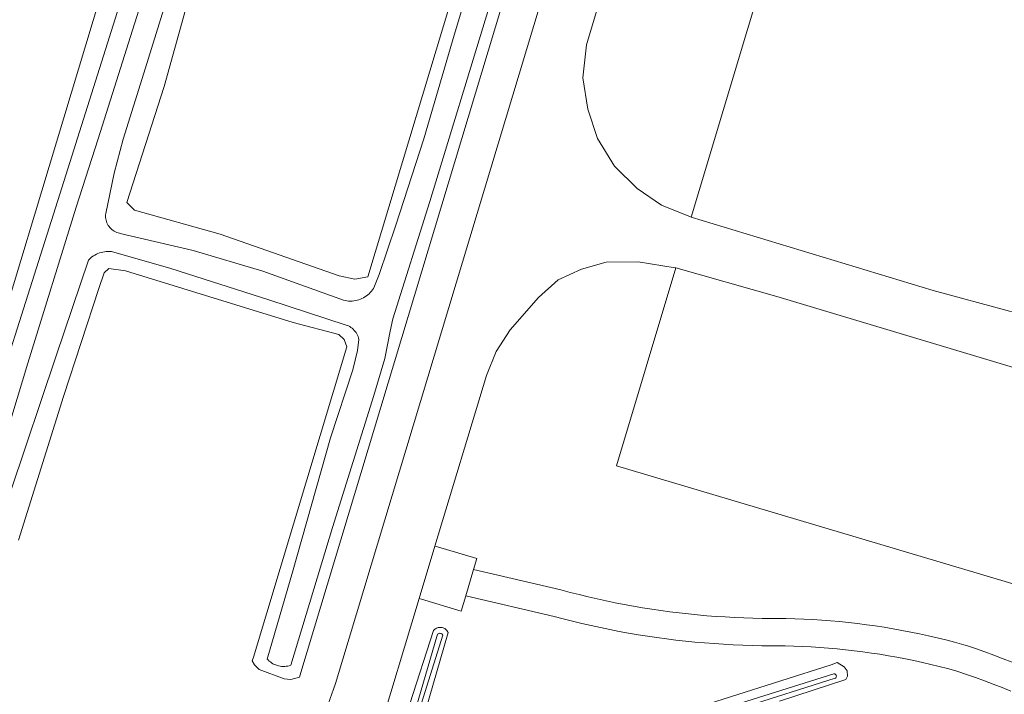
# Model space of a CAD drawing. Header units: metres. Extents: x 250001 to 257773, y 598992 to 609118.
# Tile 610 of 656: x 253682 to 253826, y 606099 to 606197. Entities that reach past the tile are written whole.
import ezdxf
from ezdxf.lldxf.tags import DXFTag

# ---------------------------------------------------------------- set-up
doc = ezdxf.new("R2010")
doc.units = ezdxf.units.M
for name, color, linetype, lineweight in [('B-WE-GR-GROENVOORZIENING-GV', 252, 'Continuous', 18), ('B-WE-IE-TERREINAFSCHEIDING_KUNSTMATIG_HEKWERK-G', 252, 'IE-TERREINAFSCHEIDING-KUNSTMATIG', 18), ('B-WE-KG-GRENS_PERCEEL-G', 150, 'KG-PERCEEL', 18), ('B-WE-OG-TERREIN_ONBEGROEID-GV', 252, 'Continuous', 18), ('B-WE-OG-WATER-GV', 252, 'Continuous', 18), ('B-WE-OG-WATER_SLOOT-GV', 252, 'Continuous', 18), ('B-WE-VH-VERHARDING_GESLOTEN-GV', 252, 'Continuous', 18), ('B-WE-VH-VERHARDING_OPEN-GV', 252, 'Continuous', 18), ('X-XX-AL-REFERENTIE-G', 7, 'Continuous', 18)]:
    doc.layers.add(name, color=color, linetype=linetype, lineweight=lineweight)
doc.styles.get("Standard").update_dxf_attribs({"font": 'NLCS-ISO.ttf'})
doc.linetypes.add('IE-TERREINAFSCHEIDING-KUNSTMATIG', pattern='A,4,[82,NLCS.shx,S=0.75,R=90,X=0,Y=0],4,-2', length=10)
tags = doc.linetypes.add('KG-PERCEEL', pattern='A,5.5,-2,["P",Standard,S=1.8,R=0,X=-0.5,Y=-0.9],-2,5.5,-2,[5,NLCS.SHX,S=0.75,R=0,X=0,Y=0],-2', length=19).pattern_tags.tags
tags[6] = DXFTag(74, 10)

# ---------------------------------------------------------------- blocks, each defined once
blk = doc.blocks.new('BS2021-132-Xref-KAD-20210617')
at = {"layer": 'B-WE-KG-GRENS_PERCEEL-G', "flags": 128}
blk.add_lwpolyline([(253946.01, 607270.08), (253930.49, 607253.25), (253937.27, 607009.28), (253663.87, 606101.65), (253650.32, 606086.26)], dxfattribs=at)
blk = doc.blocks.new('BS2021-132-Xref-BGT-GRIJS-20210617-aangepast')
at = {"layer": 'B-WE-GR-GROENVOORZIENING-GV', "flags": 128}
for points in [[(253727.376, 606098.073), (253727.864, 606099.478), (253728.141, 606100.278), (253783.967, 606285.685)], [(253788.34, 606272.423), (253764.828, 606193.695), (253764.268, 606188.864), (253765.015, 606184.301), (253766.411, 606179.978), (253768.903, 606175.964), (253772.246, 606172.669), (253775.789, 606170.247), (253780.004, 606168.537), (253780.12, 606168.502), (253821.134, 606305.282)], [(253821.134, 606305.282), (253780.12, 606168.502), (253815.496, 606157.777), (253826.66, 606154.713), (253827.861, 606154.69), (253831.686, 606155.961), (253836.669, 606159.382), (253837.25, 606160.224), (253844.094, 606182.467), (253855.071, 606219.18)], [(253674.41, 606129.52), (253687.85, 606171.84), (253697.42, 606202.16)], [(253707.78, 606204.46), (253703.1, 606187.58), (253697.631, 606170.644), (253698.742, 606169.487), (253711.303, 606166.008), (253728.652, 606159.922), (253730.952, 606159.437), (253732.886, 606159.741), (253771.902, 606289.317)], [(253778.892, 606287.213), (253723.095, 606101.902), (253722.856, 606101.212), (253721.602, 606100.865), (253720.656, 606100.96), (253716.965, 606102.337), (253716.319, 606103.008), (253715.958, 606103.601), (253716.147, 606104.147), (253729.815, 606149.539), (253729.395, 606150.574), (253728.623, 606151.304), (253721.935, 606153.067), (253697.462, 606160.615), (253695.028, 606160.993), (253694.31, 606160.363), (253693.57, 606158.07), (253688.41, 606142.27), (253681.83, 606121.27)], [(253836.477, 606112.07), (253769.209, 606132.115), (253777.886, 606161.052), (253777.769, 606161.085), (253772.373, 606161.969), (253767.716, 606161.899), (253764.085, 606160.891), (253760.703, 606159.336), (253757.817, 606156.73), (253753.645, 606151.988), (253751.636, 606148.856), (253750.187, 606145.345), (253742.664, 606120.389), (253743.049, 606120.262), (253748.806, 606118.587), (253748.316, 606116.949), (253761.088, 606113.976), (253762.437, 606113.617), (253763.747, 606113.283), (253765.061, 606112.964), (253766.379, 606112.661), (253767.7, 606112.372), (253769.024, 606112.099), (253770.351, 606111.841), (253771.681, 606111.598), (253773.014, 606111.37), (253774.349, 606111.157), (253775.687, 606110.96), (253777.026, 606110.778), (253778.368, 606110.612), (253779.712, 606110.46), (253781.057, 606110.325), (253782.403, 606110.204), (253783.751, 606110.1), (253785.101, 606110.01), (253786.451, 606109.936), (253787.801, 606109.877), (253789.153, 606109.834), (253790.505, 606109.806), (253791.866, 606109.794), (253792.634, 606109.793), (253793.943, 606109.776), (253795.257, 606109.743), (253796.571, 606109.694), (253797.884, 606109.628), (253799.196, 606109.545), (253800.506, 606109.446), (253801.815, 606109.33), (253803.123, 606109.197), (253804.429, 606109.048), (253805.733, 606108.882), (253807.035, 606108.7), (253808.334, 606108.502), (253809.631, 606108.287), (253810.925, 606108.055), (253812.216, 606107.808), (253813.504, 606107.543), (253814.788, 606107.263), (253816.068, 606106.967), (253817.345, 606106.654), (253818.618, 606106.325), (253819.966, 606105.958), (253820.344, 606105.833), (253821.685, 606105.379), (253823.03, 606104.907), (253824.37, 606104.418), (253825.703, 606103.915), (253827.031, 606103.396)], [(253826.831, 606099.162), (253825.552, 606099.679), (253824.268, 606100.181), (253822.978, 606100.668), (253821.682, 606101.141), (253820.381, 606101.598), (253819.075, 606102.04), (253818.812, 606102.127), (253817.592, 606102.459), (253816.369, 606102.775), (253815.141, 606103.076), (253813.91, 606103.361), (253812.675, 606103.63), (253811.437, 606103.884), (253810.196, 606104.122), (253808.952, 606104.345), (253807.705, 606104.552), (253806.456, 606104.742), (253805.204, 606104.918), (253803.95, 606105.077), (253802.695, 606105.22), (253801.437, 606105.347), (253800.179, 606105.459), (253798.918, 606105.554), (253797.657, 606105.634), (253796.395, 606105.698), (253795.132, 606105.745), (253793.868, 606105.777), (253792.605, 606105.793), (253791.843, 606105.794), (253790.446, 606105.807), (253789.048, 606105.835), (253787.651, 606105.88), (253786.254, 606105.941), (253784.859, 606106.017), (253783.464, 606106.11), (253782.07, 606106.218), (253780.678, 606106.343), (253779.287, 606106.483), (253777.898, 606106.639), (253776.511, 606106.812), (253775.126, 606106.999), (253773.743, 606107.203), (253772.362, 606107.423), (253770.985, 606107.659), (253769.609, 606107.91), (253768.237, 606108.177), (253766.868, 606108.459), (253765.503, 606108.758), (253764.141, 606109.071), (253762.782, 606109.401), (253761.428, 606109.746), (253760.119, 606110.095), (253747.167, 606113.11), (253746.498, 606110.874), (253740.724, 606112.626), (253740.357, 606112.736), (253734.068, 606091.873)], [(253739, 606097.293), (253742.466, 606108.015), (253742.559, 606108.122), (253742.663, 606108.217), (253742.777, 606108.3), (253742.901, 606108.369), (253743.031, 606108.424), (253743.166, 606108.464), (253743.306, 606108.488), (253743.446, 606108.497), (253743.587, 606108.489), (253743.727, 606108.466), (253743.863, 606108.427), (253743.993, 606108.373), (253744.117, 606108.304), (253744.232, 606108.222), (253744.337, 606108.128), (253744.43, 606108.022), (253744.511, 606107.907), (253744.579, 606107.782), (253744.603, 606107.728), (253737.563, 606083.326)], [(253778.5, 606096.01), (253800.57, 606103.02), (253801.471, 606103.337), (253802.492, 606102.746), (253802.906, 606102.145), (253802.976, 606101.347), (253802.745, 606100.858), (253793.02, 606097.68)]]:
    blk.add_lwpolyline(points, dxfattribs=at)
blk.add_lwpolyline([(253792.629, 606156.9), (253777.886, 606161.052), (253769.209, 606132.115), (253836.477, 606112.07), (253841.361, 606110.587), (253850.195, 606139.461), (253841.339, 606142.241)], close=True, dxfattribs=at)
at = {"layer": 'B-WE-IE-TERREINAFSCHEIDING_KUNSTMATIG_HEKWERK-G', "flags": 128}
for points in [[(253780.12, 606168.502), (253821.134, 606305.282), (253869.622, 606466.852), (253978.004, 606434.242), (253979.668, 606439.676)], [(253836.477, 606112.07), (253769.209, 606132.115), (253777.886, 606161.052)]]:
    blk.add_lwpolyline(points, dxfattribs=at)
at = {"layer": 'B-WE-OG-TERREIN_ONBEGROEID-GV', "flags": 128}
blk.add_lwpolyline([(253827.031, 606103.396), (253825.703, 606103.915), (253824.37, 606104.418), (253823.03, 606104.907), (253821.685, 606105.379), (253820.344, 606105.833), (253819.966, 606105.958), (253818.618, 606106.325), (253817.345, 606106.654), (253816.068, 606106.967), (253814.788, 606107.263), (253813.504, 606107.543), (253812.216, 606107.808), (253810.925, 606108.055), (253809.631, 606108.287), (253808.334, 606108.502), (253807.035, 606108.7), (253805.733, 606108.882), (253804.429, 606109.048), (253803.123, 606109.197), (253801.815, 606109.33), (253800.506, 606109.446), (253799.196, 606109.545), (253797.884, 606109.628), (253796.571, 606109.694), (253795.257, 606109.743), (253793.943, 606109.776), (253792.634, 606109.793), (253791.866, 606109.794), (253790.505, 606109.806), (253789.153, 606109.834), (253787.801, 606109.877), (253786.451, 606109.936), (253785.101, 606110.01), (253783.751, 606110.1), (253782.403, 606110.204), (253781.057, 606110.325), (253779.712, 606110.46), (253778.368, 606110.612), (253777.026, 606110.778), (253775.687, 606110.96), (253774.349, 606111.157), (253773.014, 606111.37), (253771.681, 606111.598), (253770.351, 606111.841), (253769.024, 606112.099), (253767.7, 606112.372), (253766.379, 606112.661), (253765.061, 606112.964), (253763.747, 606113.283), (253762.437, 606113.617), (253761.088, 606113.976), (253748.316, 606116.949), (253747.167, 606113.11), (253760.119, 606110.095), (253761.428, 606109.746), (253762.782, 606109.401), (253764.141, 606109.071), (253765.503, 606108.758), (253766.868, 606108.459), (253768.237, 606108.177), (253769.609, 606107.91), (253770.985, 606107.659), (253772.362, 606107.423), (253773.743, 606107.203), (253775.126, 606106.999), (253776.511, 606106.812), (253777.898, 606106.639), (253779.287, 606106.483), (253780.678, 606106.343), (253782.07, 606106.218), (253783.464, 606106.11), (253784.859, 606106.017), (253786.254, 606105.941), (253787.651, 606105.88), (253789.048, 606105.835), (253790.446, 606105.807), (253791.843, 606105.794), (253792.605, 606105.793), (253793.868, 606105.777), (253795.132, 606105.745), (253796.395, 606105.698), (253797.657, 606105.634), (253798.918, 606105.554), (253800.179, 606105.459), (253801.437, 606105.347), (253802.695, 606105.22), (253803.95, 606105.077), (253805.204, 606104.918), (253806.456, 606104.742), (253807.705, 606104.552), (253808.952, 606104.345), (253810.196, 606104.122), (253811.437, 606103.884), (253812.675, 606103.63), (253813.91, 606103.361), (253815.141, 606103.076), (253816.369, 606102.775), (253817.592, 606102.459), (253818.812, 606102.127), (253819.075, 606102.04), (253820.381, 606101.598), (253821.682, 606101.141), (253822.978, 606100.668), (253824.268, 606100.181), (253825.552, 606099.679), (253826.831, 606099.162)], dxfattribs=at)
at = {"layer": 'B-WE-OG-WATER-GV', "flags": 128}
for points in [[(253700.56, 606202.518), (253693.467, 606179.942), (253690.225, 606169.94), (253683.167, 606147.128), (253676.74, 606125.975)], [(253680.66, 606128.315), (253687.314, 606148.22), (253692.033, 606162.2), (253692.167, 606162.338), (253692.352, 606162.508), (253692.547, 606162.666), (253692.752, 606162.811), (253692.966, 606162.943), (253693.187, 606163.061), (253693.416, 606163.164), (253693.651, 606163.253), (253693.891, 606163.327), (253694.136, 606163.385), (253694.383, 606163.428), (253694.633, 606163.454), (253694.884, 606163.465), (253695.135, 606163.46), (253695.385, 606163.439), (253704.065, 606160.998), (253718.383, 606156.383), (253729.706, 606152.71), (253729.832, 606152.662), (253730.028, 606152.574), (253730.216, 606152.472), (253730.397, 606152.355), (253730.568, 606152.226), (253730.729, 606152.084), (253730.879, 606151.931), (253731.017, 606151.767), (253731.143, 606151.593), (253731.256, 606151.41), (253731.354, 606151.22), (253731.438, 606151.022), (253731.507, 606150.819), (253731.561, 606150.611), (253731.352, 606148.972), (253730.695, 606146.181), (253727.385, 606136.229), (253721.877, 606116.585), (253718.163, 606103.861), (253718.284, 606103.729), (253718.446, 606103.574), (253718.619, 606103.43), (253718.801, 606103.3), (253718.993, 606103.182), (253719.192, 606103.079), (253719.398, 606102.99), (253719.61, 606102.916), (253719.827, 606102.857), (253720.047, 606102.813), (253720.27, 606102.786), (253720.495, 606102.775), (253720.719, 606102.779), (253720.943, 606102.799), (253721.164, 606102.836), (253721.383, 606102.888), (253721.597, 606102.955), (253727.693, 606123.092), (253733.76, 606142.419), (253735.362, 606147.8), (253736.146, 606151.791), (253736.505, 606153.634), (253741.929, 606170.794), (253750.554, 606199.055)], [(253748.899, 606206.559), (253745.233, 606194.273), (253741.04, 606179.958), (253736.954, 606167.299), (253734.536, 606160.122), (253733.722, 606158.141), (253733.677, 606158.066), (253733.537, 606157.857), (253733.384, 606157.657), (253733.219, 606157.468), (253733.042, 606157.289), (253732.854, 606157.122), (253732.656, 606156.967), (253732.449, 606156.826), (253732.232, 606156.697), (253732.008, 606156.583), (253731.778, 606156.483), (253731.541, 606156.398), (253731.3, 606156.328), (253731.054, 606156.274), (253730.806, 606156.235), (253730.555, 606156.212), (253730.304, 606156.206), (253730.053, 606156.215), (253729.803, 606156.24), (253729.555, 606156.281), (253729.31, 606156.338), (253717.527, 606160.599), (253707.324, 606163.621), (253696.668, 606166.116), (253696.552, 606166.139), (253696.355, 606166.192), (253696.163, 606166.26), (253695.977, 606166.342), (253695.798, 606166.439), (253695.627, 606166.55), (253695.465, 606166.674), (253695.313, 606166.81), (253695.173, 606166.958), (253695.045, 606167.116), (253694.929, 606167.284), (253694.827, 606167.46), (253694.739, 606167.644), (253694.666, 606167.834), (253694.608, 606168.029), (253694.565, 606168.228), (253694.539, 606168.43), (253694.528, 606168.634), (253694.533, 606168.837), (253694.554, 606169.04), (253695.798, 606174.942), (253697.098, 606179.899), (253700.141, 606189.528), (253704.868, 606204.793)], [(253787.403, 606096.678), (253801.157, 606101.041), (253801.16, 606101.043), (253801.221, 606101.083), (253801.272, 606101.136), (253801.312, 606101.198), (253801.336, 606101.268), (253801.346, 606101.341), (253801.339, 606101.415), (253801.317, 606101.486), (253801.28, 606101.55), (253801.23, 606101.604), (253801.169, 606101.647), (253801.101, 606101.676), (253801.029, 606101.69), (253800.955, 606101.687), (253787.35, 606097.389)], [(253735.437, 606080.624), (253743.842, 606107.343), (253743.841, 606107.346), (253743.792, 606107.422), (253743.731, 606107.489), (253743.659, 606107.543), (253743.578, 606107.585), (253743.492, 606107.611), (253743.402, 606107.622), (253743.311, 606107.617), (253743.223, 606107.596), (253743.14, 606107.56), (253743.065, 606107.51), (253739.543, 606095.471)]]:
    blk.add_lwpolyline(points, dxfattribs=at)
at = {"layer": 'B-WE-OG-WATER_SLOOT-GV', "flags": 128}
for points in [[(253697.42, 606202.16), (253687.85, 606171.84), (253674.41, 606129.52)], [(253681.83, 606121.27), (253688.41, 606142.27), (253693.57, 606158.07), (253694.31, 606160.363), (253695.028, 606160.993), (253697.462, 606160.615), (253721.935, 606153.067), (253728.623, 606151.304), (253729.395, 606150.574), (253729.815, 606149.539), (253716.147, 606104.147), (253715.958, 606103.601), (253716.319, 606103.008), (253716.965, 606102.337), (253720.656, 606100.96), (253721.602, 606100.865), (253722.856, 606101.212), (253723.095, 606101.902), (253778.892, 606287.213)], [(253771.902, 606289.317), (253732.886, 606159.741), (253730.952, 606159.437), (253728.652, 606159.922), (253711.303, 606166.008), (253698.742, 606169.487), (253697.631, 606170.644), (253703.1, 606187.58), (253707.78, 606204.46)], [(253704.868, 606204.793), (253700.141, 606189.528), (253697.098, 606179.899), (253695.798, 606174.942), (253694.554, 606169.04), (253694.533, 606168.837), (253694.528, 606168.634), (253694.539, 606168.43), (253694.565, 606168.228), (253694.608, 606168.029), (253694.666, 606167.834), (253694.739, 606167.644), (253694.827, 606167.46), (253694.929, 606167.284), (253695.045, 606167.116), (253695.173, 606166.958), (253695.313, 606166.81), (253695.465, 606166.674), (253695.627, 606166.55), (253695.798, 606166.439), (253695.977, 606166.342), (253696.163, 606166.26), (253696.355, 606166.192), (253696.552, 606166.139), (253696.668, 606166.116), (253707.324, 606163.621), (253717.527, 606160.599), (253729.31, 606156.338), (253729.555, 606156.281), (253729.803, 606156.24), (253730.053, 606156.215), (253730.304, 606156.206), (253730.555, 606156.212), (253730.806, 606156.235), (253731.054, 606156.274), (253731.3, 606156.328), (253731.541, 606156.398), (253731.778, 606156.483), (253732.008, 606156.583), (253732.232, 606156.697), (253732.449, 606156.826), (253732.656, 606156.967), (253732.854, 606157.122), (253733.042, 606157.289), (253733.219, 606157.468), (253733.384, 606157.657), (253733.537, 606157.857), (253733.677, 606158.066), (253733.722, 606158.141), (253734.536, 606160.122), (253736.954, 606167.299), (253741.04, 606179.958), (253745.233, 606194.273), (253748.899, 606206.559)], [(253750.554, 606199.055), (253741.929, 606170.794), (253736.505, 606153.634), (253736.146, 606151.791), (253735.362, 606147.8), (253733.76, 606142.419), (253727.693, 606123.092), (253721.597, 606102.955), (253721.383, 606102.888), (253721.164, 606102.836), (253720.943, 606102.799), (253720.719, 606102.779), (253720.495, 606102.775), (253720.27, 606102.786), (253720.047, 606102.813), (253719.827, 606102.857), (253719.61, 606102.916), (253719.398, 606102.99), (253719.192, 606103.079), (253718.993, 606103.182), (253718.801, 606103.3), (253718.619, 606103.43), (253718.446, 606103.574), (253718.284, 606103.729), (253718.163, 606103.861), (253721.877, 606116.585), (253727.385, 606136.229), (253730.695, 606146.181), (253731.352, 606148.972), (253731.561, 606150.611), (253731.507, 606150.819), (253731.438, 606151.022), (253731.354, 606151.22), (253731.256, 606151.41), (253731.143, 606151.593), (253731.017, 606151.767), (253730.879, 606151.931), (253730.729, 606152.084), (253730.568, 606152.226), (253730.397, 606152.355), (253730.216, 606152.472), (253730.028, 606152.574), (253729.832, 606152.662), (253729.706, 606152.71), (253718.383, 606156.383), (253704.065, 606160.998), (253695.385, 606163.439), (253695.135, 606163.46), (253694.884, 606163.465), (253694.633, 606163.454), (253694.383, 606163.428), (253694.136, 606163.385), (253693.891, 606163.327), (253693.651, 606163.253), (253693.416, 606163.164), (253693.187, 606163.061), (253692.966, 606162.943), (253692.752, 606162.811), (253692.547, 606162.666), (253692.352, 606162.508), (253692.167, 606162.338), (253692.033, 606162.2), (253687.314, 606148.22), (253680.66, 606128.315)], [(253676.74, 606125.975), (253683.167, 606147.128), (253690.225, 606169.94), (253693.467, 606179.942), (253700.56, 606202.518)], [(253793.02, 606097.68), (253802.745, 606100.858), (253802.976, 606101.347), (253802.906, 606102.145), (253802.492, 606102.746), (253801.471, 606103.337), (253800.57, 606103.02), (253778.5, 606096.01)], [(253737.563, 606083.326), (253744.603, 606107.728), (253744.579, 606107.782), (253744.511, 606107.907), (253744.43, 606108.022), (253744.337, 606108.128), (253744.232, 606108.222), (253744.117, 606108.304), (253743.993, 606108.373), (253743.863, 606108.427), (253743.727, 606108.466), (253743.587, 606108.489), (253743.446, 606108.497), (253743.306, 606108.488), (253743.166, 606108.464), (253743.031, 606108.424), (253742.901, 606108.369), (253742.777, 606108.3), (253742.663, 606108.217), (253742.559, 606108.122), (253742.466, 606108.015), (253739, 606097.293)], [(253787.35, 606097.389), (253800.955, 606101.687), (253801.029, 606101.69), (253801.101, 606101.676), (253801.169, 606101.647), (253801.23, 606101.604), (253801.28, 606101.55), (253801.317, 606101.486), (253801.339, 606101.415), (253801.346, 606101.341), (253801.336, 606101.268), (253801.312, 606101.198), (253801.272, 606101.136), (253801.221, 606101.083), (253801.16, 606101.043), (253801.157, 606101.041), (253787.403, 606096.678)], [(253739.543, 606095.471), (253743.065, 606107.51), (253743.14, 606107.56), (253743.223, 606107.596), (253743.311, 606107.617), (253743.402, 606107.622), (253743.492, 606107.611), (253743.578, 606107.585), (253743.659, 606107.543), (253743.731, 606107.489), (253743.792, 606107.422), (253743.841, 606107.346), (253743.842, 606107.343), (253735.437, 606080.624)]]:
    blk.add_lwpolyline(points, dxfattribs=at)
at = {"layer": 'B-WE-VH-VERHARDING_GESLOTEN-GV', "flags": 128}
for points in [[(253783.967, 606285.685), (253728.141, 606100.278), (253727.864, 606099.478), (253727.376, 606098.073), (253727.041, 606097.106), (253725.337, 606093.401), (253722.074, 606089.815), (253718.977, 606087.502), (253715.088, 606085.549), (253710.866, 606083.871), (253702.465, 606081.693), (253698.227, 606081.778), (253693.826, 606082.616), (253690.902, 606083.84), (253690.146, 606084.157), (253685.23, 606087.044), (253607.041, 606136.088), (253602.72, 606138.76), (253598.792, 606140.5), (253594.755, 606141.587), (253581.935, 606146.838), (253560.42, 606155.65), (253525.884, 606170.103), (253516.93, 606174.072)], [(253734.068, 606091.873), (253740.357, 606112.736), (253742.664, 606120.389), (253750.187, 606145.345), (253751.636, 606148.856), (253753.645, 606151.988), (253757.817, 606156.73), (253760.703, 606159.336), (253764.085, 606160.891), (253767.716, 606161.899), (253772.373, 606161.969), (253777.769, 606161.085), (253777.886, 606161.052), (253792.629, 606156.9), (253841.339, 606142.241)], [(253855.071, 606219.18), (253844.094, 606182.467), (253837.25, 606160.224), (253836.669, 606159.382), (253831.686, 606155.961), (253827.861, 606154.69), (253826.66, 606154.713), (253815.496, 606157.777), (253780.12, 606168.502), (253780.004, 606168.537), (253775.789, 606170.247), (253772.246, 606172.669), (253768.903, 606175.964), (253766.411, 606179.978), (253765.015, 606184.301), (253764.268, 606188.864), (253764.828, 606193.695), (253788.34, 606272.423)]]:
    blk.add_lwpolyline(points, dxfattribs=at)
at = {"layer": 'B-WE-VH-VERHARDING_OPEN-GV', "flags": 128}
blk.add_lwpolyline([(253743.049, 606120.262), (253742.664, 606120.389), (253740.357, 606112.736), (253740.724, 606112.626), (253746.498, 606110.874), (253747.167, 606113.11), (253748.316, 606116.949), (253748.806, 606118.587)], close=True, dxfattribs=at)

msp = doc.modelspace()

# ---------------------------------------------------------------- block references
at = {"layer": 'X-XX-AL-REFERENTIE-G'}
for name in ['BS2021-132-Xref-BGT-GRIJS-20210617-aangepast', 'BS2021-132-Xref-KAD-20210617']:
    msp.add_blockref(name, (0, 0), dxfattribs=at)

doc.saveas('drawing.dxf')
